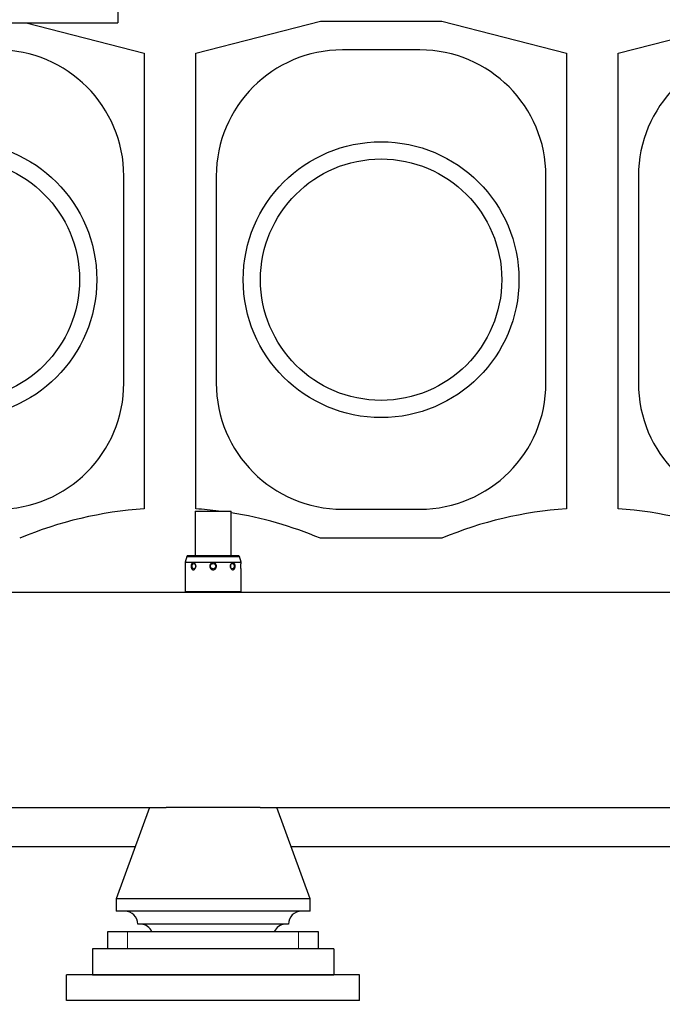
# Model space of a CAD drawing. Header units: inches. Extents: x 0 to 20790, y -12 to 14700.
# Tile 378 of 441: x 15259 to 16005, y 9566 to 10708. Entities that reach past the tile are written whole.
import ezdxf

# ---------------------------------------------------------------- set-up
doc = ezdxf.new("R2010")
doc.units = ezdxf.units.IN
doc.layers.add('1', color=7, linetype='Continuous', true_color=0xffffff)
doc.layers.add('254', color=7, linetype='Continuous', true_color=0xffffff)
doc.styles.add('latin_extended', font='simplex.shx')
doc.dimstyles.get("Standard").update_dxf_attribs({"dimtxt": 0.18, "dimasz": 0.18, "dimexe": 0.18, "dimexo": 0.0625, "dimgap": 0.09, "dimtad": 0, "dimtih": 1, "dimtoh": 1, "dimdec": 4, "dimzin": 0, "dimdsep": 46, "dimtxsty": 'Standard', "dimcen": 0.09, "dimadec": 0, "dimazin": 0, "dimtfac": 1, "dimtdec": 4, "dimtofl": 0, "dimtmove": 0, "dimatfit": 3, "dimfxl": 1, "dimtolj": 1, "dimtzin": 0, "dimarcsym": 0})

# ---------------------------------------------------------------- blocks, each defined once
blk = doc.blocks.new('_U1')
at = {"layer": '254', "color": 3, "linetype": 'Continuous', "lineweight": 13, "transparency": 16777216}
for p, q in [((14453.8, 10349), (14453.8, 8475.9)), ((19103.8, 9883.9), (19103.8, 8475.9)), ((14576.3, 8510.9), (18981.3, 8510.9))]:
    blk.add_line(p, q, dxfattribs=at)
at = {"layer": '254', "color": 3, "transparency": 16777216}
for points in [[(14576.3, 8531.4), (14576.3, 8490.5), (14453.8, 8510.9)], [(18981.3, 8490.5), (18981.3, 8531.4), (19103.8, 8510.9)]]:
    blk.add_solid(points, dxfattribs=at)
at = {"layer": 'Defpoints', "color": 0, "transparency": 16777216}
for p in [(14453.8, 10384), (19103.8, 9918.9), (19103.8, 8510.9)]:
    blk.add_point(p, dxfattribs=at)
at = {"layer": '254', "color": 2, "lineweight": 13, "transparency": 16777216, "insert": (16563, 8694.7), "char_height": 122.5, "attachment_point": 1, "style": 'latin_extended'}
blk.add_mtext('\\A1;4650', dxfattribs=at)

msp = doc.modelspace()

# ---------------------------------------------------------------- linework, layer by layer
at = {"layer": '1', "color": 2, "linetype": 'Continuous', "lineweight": 25}
for p, q in [((15373.338, 10734.442), (15373.338, 10704.442)), ((14688.338, 10704.442), (15373.338, 10704.442)), ((15266.683, 10704.442), (15403.838, 10668.971)), ((15463.838, 10668.971), (15608.338, 10706.342)), ((15608.338, 10706.342), (15749.338, 10706.342)), ((15749.338, 10706.342), (15893.838, 10668.971)), ((15953.838, 10668.971), (16098.338, 10706.342)), ((15403.838, 10668.971), (15403.838, 10140.471)), ((15463.838, 10140.471), (15463.838, 10668.971)), ((15723.838, 10672.792), (15633.838, 10672.792)), ((15893.838, 10668.971), (15893.838, 10140.471)), ((15953.838, 10140.471), (15953.838, 10668.971)), ((15380.188, 10286.442), (15380.188, 10526.442)), ((15487.488, 10526.442), (15487.488, 10286.442)), ((15870.188, 10286.442), (15870.188, 10526.442)), ((15977.488, 10526.442), (15977.488, 10286.442)), ((15462.838, 10137.942), (15504.838, 10137.942)), ((15462.838, 10137.942), (15462.838, 10085.943)), ((15504.838, 10085.943), (15504.838, 10137.942)), ((15633.838, 10140.092), (15723.838, 10140.092)), ((15749.338, 10106.342), (15608.338, 10106.342)), ((15453.155, 10085.259), (15451.338, 10078.477)), ((15451.338, 10078.477), (15451.338, 10077.998)), ((15451.338, 10078.477), (15516.338, 10078.477)), ((15453.838, 10085.942), (15453.155, 10085.259)), ((15453.155, 10085.259), (15514.521, 10085.259)), ((15513.838, 10085.942), (15453.838, 10085.942)), ((15514.521, 10085.259), (15513.838, 10085.942)), ((15516.338, 10078.477), (15514.521, 10085.259)), ((15516.338, 10078.025), (15516.338, 10078.477)), ((15451.338, 10069.852), (15451.338, 10044.442)), ((15516.338, 10044.442), (15516.338, 10069.894)), ((14453.838, 10043.942), (18263.787, 10043.942)), ((15451.338, 10044.442), (15451.838, 10043.942)), ((15451.338, 10044.442), (15516.338, 10044.442)), ((15515.838, 10043.942), (15516.338, 10044.442)), ((15048.457, 9793.942), (15429.321, 9793.942)), ((15409.838, 9793.942), (15371.338, 9687.942)), ((15538.39, 9793.942), (15429.282, 9793.942)), ((15538.451, 9793.942), (16409.309, 9793.942)), ((15596.338, 9687.942), (15557.838, 9793.942)), ((15084.244, 9748.942), (15393.529, 9748.942)), ((15574.242, 9748.942), (16373.524, 9748.942)), ((15371.338, 9687.942), (15371.338, 9673.709)), ((15596.338, 9687.942), (15371.338, 9687.942)), ((15596.338, 9673.709), (15596.338, 9687.942)), ((15596.338, 9673.709), (15371.338, 9673.709)), ((15571.338, 9658.709), (15396.338, 9658.709)), ((15361.338, 9649.942), (15361.338, 9629.942)), ((15384.645, 9649.942), (15361.338, 9649.942)), ((15583.032, 9649.942), (15384.645, 9649.942)), ((15606.338, 9649.942), (15583.032, 9649.942)), ((15606.338, 9629.942), (15606.338, 9649.942)), ((15623.838, 9629.942), (15343.838, 9629.942)), ((15343.838, 9629.942), (15343.838, 9599.942)), ((15623.838, 9629.942), (15623.838, 9599.942)), ((15653.838, 9599.942), (15313.838, 9599.942)), ((15313.838, 9569.942), (15313.838, 9599.942)), ((15343.838, 9599.942), (15623.838, 9599.942)), ((15653.838, 9569.942), (15653.838, 9599.942)), ((15653.838, 9569.942), (15313.838, 9569.942))]:
    msp.add_line(p, q, dxfattribs=at)
at = {"layer": '1', "color": 110, "linetype": 'Continuous', "lineweight": 13}
for p, q in [((15384.645, 9629.942), (15384.645, 9649.942)), ((15583.032, 9629.942), (15583.032, 9649.942))]:
    msp.add_line(p, q, dxfattribs=at)
at = {"layer": '1', "color": 2, "linetype": 'Continuous', "lineweight": 25}
for centre, radius in [((15188.838, 10406.342), 160), ((15678.838, 10406.342), 160), ((15188.838, 10406.342), 140), ((15678.838, 10406.342), 140), ((15483.838, 10073.942), 3.1)]:
    msp.add_circle(centre, radius, dxfattribs=at)
for centre, radius, start, end in [((15233.838, 10526.442), 146.35, 0, 90), ((15633.838, 10526.442), 146.35, 90, 180), ((15723.838, 10526.442), 146.35, 0, 90), ((16123.838, 10526.442), 146.35, 90, 180), ((15233.838, 10286.442), 146.35, 270, 0), ((15633.838, 10286.442), 146.35, 180, 270), ((15723.838, 10286.442), 146.35, 270, 0), ((16123.838, 10286.442), 146.35, 180, 270), ((15433.611, 9691.457), 450, 93.793584, 112.78494), ((15434.065, 9691.457), 450, 82.833077, 86.206416), ((15434.065, 9691.457), 450, 67.21506, 80.951152), ((15923.611, 9691.457), 450, 93.793584, 112.78494), ((15924.065, 9691.457), 450, 67.21506, 86.206416), ((15381.338, 9658.709), 15, 0, 90), ((15586.338, 9658.709), 15, 90, 180), ((15399.174, 9643.755), 15, 24.359101, 85.546788), ((15568.503, 9643.755), 15, 94.453212, 155.640899)]:
    msp.add_arc(centre, radius, start, end, dxfattribs=at)
for centre, major_axis in [((15461.565, 10073.942), (0, -3.1)), ((15506.112, 10073.942), (0, 3.1))]:
    msp.add_ellipse(centre, major_axis=major_axis, ratio=0.70710678, dxfattribs=at)
for points, knots in [([(15451.338, 10078.042), (15451.338, 10078.042), (15451.339, 10078.039), (15451.339, 10078.033), (15451.34, 10078.03), (15451.34, 10078.025), (15451.341, 10078.021), (15451.342, 10078.01), (15451.343, 10078.001), (15451.347, 10077.968), (15451.353, 10077.911), (15451.362, 10077.827), (15451.368, 10077.766), (15451.37, 10077.754), (15451.372, 10077.728), (15451.374, 10077.714), (15451.378, 10077.673), (15451.381, 10077.644), (15451.39, 10077.553), (15451.397, 10077.486), (15451.41, 10077.342), (15451.417, 10077.265), (15451.428, 10077.141), (15451.432, 10077.098), (15451.438, 10077.031), (15451.44, 10077.009), (15451.444, 10076.964), (15451.453, 10076.849), (15451.462, 10076.728), (15451.477, 10076.528), (15451.485, 10076.423), (15451.495, 10076.261), (15451.5, 10076.179), (15451.506, 10076.094), (15451.509, 10076.037), (15451.51, 10076.008), (15451.519, 10075.864), (15451.525, 10075.746), (15451.536, 10075.507), (15451.546, 10075.264), (15451.554, 10075.012), (15451.558, 10074.852), (15451.559, 10074.82), (15451.56, 10074.756), (15451.561, 10074.724), (15451.563, 10074.627), (15451.564, 10074.562), (15451.567, 10074.367), (15451.57, 10074.108), (15451.57, 10073.848), (15451.568, 10073.588), (15451.566, 10073.458), (15451.564, 10073.296), (15451.563, 10073.263), (15451.562, 10073.198), (15451.56, 10073.102), (15451.557, 10073.006), (15451.552, 10072.816), (15451.544, 10072.566), (15451.534, 10072.324), (15451.525, 10072.146), (15451.522, 10072.086), (15451.516, 10071.969), (15451.513, 10071.911), (15451.503, 10071.739), (15451.489, 10071.518), (15451.474, 10071.313), (15451.459, 10071.114), (15451.452, 10071.019), (15451.442, 10070.905), (15451.44, 10070.882), (15451.437, 10070.838), (15451.435, 10070.816), (15451.429, 10070.75), (15451.425, 10070.708), (15451.414, 10070.586), (15451.4, 10070.434), (15451.387, 10070.305), (15451.379, 10070.217), (15451.374, 10070.174), (15451.37, 10070.136), (15451.368, 10070.11), (15451.366, 10070.098), (15451.36, 10070.039), (15451.351, 10069.959), (15451.345, 10069.905), (15451.341, 10069.865), (15451.34, 10069.852), (15451.339, 10069.843), (15451.338, 10069.842), (15451.338, 10069.842)], [0, 0, 0, 0, 0.01759375, 0.01759375, 0.02540625, 0.02540625, 0.03321875, 0.03321875, 0.04884375, 0.04884375, 0.08009375, 0.11134375, 0.11134375, 0.11915625, 0.11915625, 0.12696875, 0.12696875, 0.14259375, 0.14259375, 0.17384375, 0.17384375, 0.20509375, 0.20509375, 0.22071875, 0.22071875, 0.22853125, 0.22853125, 0.23634375, 0.26759375, 0.26759375, 0.29884375, 0.29884375, 0.31446875, 0.32228125, 0.32228125, 0.33009375, 0.33009375, 0.36134375, 0.36134375, 0.39259375, 0.42384375, 0.42384375, 0.43165625, 0.43165625, 0.43946875, 0.43946875, 0.45509375, 0.45509375, 0.48634375, 0.51759375, 0.51759375, 0.54884375, 0.54884375, 0.55665625, 0.55665625, 0.56446875, 0.58009375, 0.58009375, 0.61134375, 0.64259375, 0.64259375, 0.65821875, 0.65821875, 0.67384375, 0.67384375, 0.70509375, 0.73634375, 0.73634375, 0.76759375, 0.76759375, 0.77540625, 0.77540625, 0.78321875, 0.78321875, 0.79884375, 0.79884375, 0.83009375, 0.86134375, 0.86134375, 0.87696875, 0.88478125, 0.88478125, 0.89259375, 0.89259375, 0.92384375, 0.95509375, 0.95509375, 0.98634375, 0.98634375, 1, 1, 1, 1]), ([(15459.267, 10070.673), (15459.199, 10070.755), (15459.136, 10070.842), (15459.015, 10071.024), (15458.901, 10071.215), (15458.799, 10071.423), (15458.74, 10071.559), (15458.728, 10071.586), (15458.706, 10071.641), (15458.672, 10071.724), (15458.641, 10071.808), (15458.581, 10071.979), (15458.508, 10072.211), (15458.449, 10072.454), (15458.41, 10072.64), (15458.398, 10072.703), (15458.376, 10072.829), (15458.365, 10072.893), (15458.337, 10073.084), (15458.308, 10073.34), (15458.285, 10073.727), (15458.284, 10073.989), (15458.288, 10074.153), (15458.289, 10074.186), (15458.292, 10074.251), (15458.297, 10074.349), (15458.303, 10074.447), (15458.319, 10074.64), (15458.348, 10074.896), (15458.391, 10075.146), (15458.428, 10075.332), (15458.449, 10075.424), (15458.471, 10075.516), (15458.486, 10075.577), (15458.494, 10075.607), (15458.535, 10075.758), (15458.607, 10075.992), (15458.693, 10076.214), (15458.785, 10076.429), (15458.835, 10076.533), (15458.915, 10076.684), (15458.942, 10076.734), (15458.999, 10076.831), (15459.029, 10076.878), (15459.119, 10077.017), (15459.244, 10077.191), (15459.381, 10077.345), (15459.524, 10077.488), (15459.599, 10077.555), (15459.697, 10077.631), (15459.716, 10077.646), (15459.756, 10077.675), (15459.816, 10077.717), (15459.876, 10077.756), (15459.999, 10077.828), (15460.083, 10077.87), (15460.254, 10077.94), (15460.341, 10077.969), (15460.453, 10077.996), (15460.476, 10078.001), (15460.521, 10078.01), (15460.544, 10078.014), (15460.612, 10078.025), (15460.658, 10078.031), (15460.796, 10078.043), (15460.98, 10078.044), (15461.165, 10078.018), (15461.304, 10077.988), (15461.35, 10077.976), (15461.42, 10077.956), (15461.443, 10077.949), (15461.49, 10077.933), (15461.605, 10077.893), (15461.719, 10077.843), (15461.897, 10077.749), (15461.985, 10077.696), (15462.115, 10077.607), (15462.157, 10077.576), (15462.242, 10077.511), (15462.284, 10077.476), (15462.409, 10077.37), (15462.488, 10077.293), (15462.642, 10077.131), (15462.716, 10077.044), (15462.823, 10076.908), (15462.857, 10076.861), (15462.926, 10076.765), (15462.959, 10076.716), (15463.057, 10076.565), (15463.118, 10076.461), (15463.232, 10076.247), (15463.339, 10076.026), (15463.429, 10075.793), (15463.481, 10075.643), (15463.491, 10075.613), (15463.511, 10075.552), (15463.52, 10075.522), (15463.548, 10075.43), (15463.566, 10075.368), (15463.614, 10075.183), (15463.67, 10074.932), (15463.708, 10074.677), (15463.73, 10074.483), (15463.739, 10074.386), (15463.746, 10074.288), (15463.749, 10074.223), (15463.751, 10074.19), (15463.757, 10074.026), (15463.758, 10073.764), (15463.732, 10073.376), (15463.696, 10073.12), (15463.662, 10072.929), (15463.649, 10072.866), (15463.629, 10072.771), (15463.622, 10072.739), (15463.607, 10072.676), (15463.569, 10072.519), (15463.488, 10072.245), (15463.399, 10072.012), (15463.303, 10071.784), (15463.25, 10071.673), (15463.179, 10071.537), (15463.165, 10071.51), (15463.135, 10071.456), (15463.12, 10071.43), (15463.075, 10071.351), (15463.044, 10071.3), (15462.948, 10071.149), (15462.814, 10070.956), (15462.668, 10070.782), (15462.554, 10070.659), (15462.496, 10070.599), (15462.435, 10070.541), (15462.395, 10070.504), (15462.375, 10070.485), (15462.272, 10070.394), (15462.103, 10070.261), (15461.929, 10070.153), (15461.752, 10070.056), (15461.661, 10070.014), (15461.547, 10069.97), (15461.523, 10069.962), (15461.477, 10069.945), (15461.454, 10069.938), (15461.384, 10069.916), (15461.338, 10069.904), (15461.199, 10069.871), (15461.013, 10069.841), (15460.829, 10069.839), (15460.692, 10069.849), (15460.646, 10069.853), (15460.577, 10069.863), (15460.554, 10069.867), (15460.509, 10069.875), (15460.486, 10069.88), (15460.374, 10069.905), (15460.286, 10069.932), (15460.113, 10069.999), (15460.029, 10070.04), (15459.905, 10070.11), (15459.864, 10070.135), (15459.783, 10070.188), (15459.743, 10070.217), (15459.625, 10070.306), (15459.55, 10070.372), (15459.441, 10070.478), (15459.405, 10070.515), (15459.335, 10070.592), (15459.3, 10070.632), (15459.267, 10070.673)], [0, 0, 0, 0, 0.015625, 0.015625, 0.03125, 0.046875, 0.046875, 0.05078125, 0.05078125, 0.0546875, 0.0625, 0.0625, 0.078125, 0.09375, 0.09375, 0.1015625, 0.1015625, 0.109375, 0.109375, 0.125, 0.140625, 0.15625, 0.15625, 0.16015625, 0.16015625, 0.1640625, 0.171875, 0.171875, 0.1875, 0.203125, 0.203125, 0.2109375, 0.21484375, 0.21484375, 0.21875, 0.21875, 0.234375, 0.25, 0.25, 0.265625, 0.265625, 0.2734375, 0.2734375, 0.28125, 0.28125, 0.296875, 0.3125, 0.3125, 0.328125, 0.328125, 0.33203125, 0.33203125, 0.3359375, 0.34375, 0.34375, 0.359375, 0.359375, 0.375, 0.375, 0.37890625, 0.37890625, 0.3828125, 0.3828125, 0.390625, 0.390625, 0.40625, 0.421875, 0.421875, 0.4296875, 0.4296875, 0.43359375, 0.43359375, 0.4375, 0.453125, 0.453125, 0.46875, 0.46875, 0.4765625, 0.4765625, 0.484375, 0.484375, 0.5, 0.5, 0.515625, 0.515625, 0.5234375, 0.5234375, 0.53125, 0.53125, 0.546875, 0.546875, 0.5625, 0.578125, 0.578125, 0.58203125, 0.58203125, 0.5859375, 0.5859375, 0.59375, 0.59375, 0.609375, 0.625, 0.625, 0.6328125, 0.63671875, 0.63671875, 0.640625, 0.640625, 0.65625, 0.671875, 0.6875, 0.6875, 0.6953125, 0.6953125, 0.69921875, 0.69921875, 0.703125, 0.71875, 0.734375, 0.734375, 0.75, 0.75, 0.75390625, 0.75390625, 0.7578125, 0.7578125, 0.765625, 0.765625, 0.78125, 0.796875, 0.796875, 0.8046875, 0.80859375, 0.80859375, 0.8125, 0.8125, 0.828125, 0.84375, 0.84375, 0.859375, 0.859375, 0.86328125, 0.86328125, 0.8671875, 0.8671875, 0.875, 0.875, 0.890625, 0.90625, 0.90625, 0.9140625, 0.9140625, 0.91796875, 0.91796875, 0.921875, 0.921875, 0.9375, 0.9375, 0.953125, 0.953125, 0.9609375, 0.9609375, 0.96875, 0.96875, 0.984375, 0.984375, 0.9921875, 0.9921875, 1, 1, 1, 1]), ([(15482.605, 10070.056), (15482.481, 10070.1), (15482.36, 10070.151), (15482.126, 10070.264), (15481.898, 10070.388), (15481.682, 10070.536), (15481.552, 10070.636), (15481.526, 10070.656), (15481.475, 10070.697), (15481.399, 10070.76), (15481.326, 10070.825), (15481.184, 10070.958), (15481.003, 10071.145), (15480.841, 10071.348), (15480.745, 10071.481), (15480.726, 10071.508), (15480.689, 10071.562), (15480.671, 10071.589), (15480.617, 10071.672), (15480.583, 10071.727), (15480.484, 10071.896), (15480.364, 10072.126), (15480.265, 10072.367), (15480.199, 10072.551), (15480.168, 10072.644), (15480.14, 10072.738), (15480.122, 10072.801), (15480.114, 10072.833), (15480.073, 10072.992), (15480.046, 10073.12), (15480.005, 10073.376), (15479.975, 10073.634), (15479.968, 10073.895), (15479.971, 10074.058), (15479.972, 10074.091), (15479.975, 10074.157), (15479.976, 10074.189), (15479.983, 10074.288), (15479.989, 10074.353), (15480.01, 10074.548), (15480.05, 10074.805), (15480.114, 10075.057), (15480.188, 10075.305), (15480.231, 10075.429), (15480.293, 10075.581), (15480.305, 10075.611), (15480.331, 10075.671), (15480.371, 10075.761), (15480.414, 10075.849), (15480.504, 10076.023), (15480.633, 10076.247), (15480.783, 10076.459), (15480.904, 10076.612), (15480.966, 10076.687), (15481.031, 10076.761), (15481.075, 10076.81), (15481.098, 10076.834), (15481.211, 10076.952), (15481.4, 10077.131), (15481.604, 10077.29), (15481.817, 10077.439), (15481.927, 10077.508), (15482.07, 10077.587), (15482.099, 10077.603), (15482.157, 10077.633), (15482.186, 10077.648), (15482.275, 10077.692), (15482.334, 10077.719), (15482.514, 10077.796), (15482.758, 10077.885), (15483.01, 10077.949), (15483.202, 10077.986), (15483.266, 10077.997), (15483.363, 10078.011), (15483.396, 10078.015), (15483.461, 10078.022), (15483.494, 10078.025), (15483.658, 10078.039), (15483.788, 10078.044), (15484.048, 10078.038), (15484.178, 10078.028), (15484.371, 10078.003), (15484.468, 10077.988), (15484.565, 10077.969), (15484.629, 10077.955), (15484.661, 10077.948), (15484.821, 10077.909), (15484.946, 10077.872), (15485.191, 10077.784), (15485.431, 10077.684), (15485.661, 10077.56), (15485.801, 10077.474), (15485.829, 10077.456), (15485.884, 10077.421), (15485.966, 10077.366), (15486.045, 10077.309), (15486.2, 10077.19), (15486.398, 10077.022), (15486.58, 10076.836), (15486.688, 10076.713), (15486.71, 10076.688), (15486.752, 10076.637), (15486.773, 10076.612), (15486.834, 10076.535), (15486.873, 10076.483), (15486.988, 10076.324), (15487.13, 10076.107), (15487.251, 10075.876), (15487.333, 10075.699), (15487.36, 10075.639), (15487.397, 10075.548), (15487.409, 10075.518), (15487.433, 10075.456), (15487.444, 10075.426), (15487.5, 10075.271), (15487.538, 10075.147), (15487.603, 10074.895), (15487.656, 10074.641), (15487.687, 10074.382), (15487.701, 10074.185), (15487.704, 10074.12), (15487.708, 10073.988), (15487.708, 10073.923), (15487.704, 10073.727), (15487.687, 10073.468), (15487.647, 10073.211), (15487.608, 10073.02), (15487.587, 10072.924), (15487.562, 10072.829), (15487.545, 10072.766), (15487.535, 10072.734), (15487.488, 10072.577), (15487.402, 10072.331), (15487.24, 10071.977), (15487.11, 10071.752), (15487.005, 10071.587), (15486.968, 10071.533), (15486.911, 10071.453), (15486.892, 10071.426), (15486.853, 10071.373), (15486.833, 10071.347), (15486.732, 10071.219), (15486.562, 10071.022), (15486.374, 10070.844), (15486.177, 10070.675), (15486.075, 10070.595), (15485.914, 10070.482), (15485.859, 10070.446), (15485.748, 10070.376), (15485.691, 10070.343), (15485.521, 10070.248), (15485.404, 10070.191), (15485.166, 10070.089), (15485.044, 10070.044), (15484.857, 10069.986), (15484.794, 10069.968), (15484.699, 10069.944), (15484.667, 10069.937), (15484.602, 10069.922), (15484.57, 10069.916), (15484.409, 10069.884), (15484.151, 10069.848), (15483.891, 10069.84), (15483.696, 10069.844), (15483.598, 10069.848), (15483.5, 10069.857), (15483.435, 10069.864), (15483.402, 10069.868), (15483.239, 10069.889), (15483.11, 10069.913), (15482.919, 10069.959), (15482.855, 10069.976), (15482.73, 10070.013), (15482.667, 10070.034), (15482.605, 10070.056)], [0, 0, 0, 0, 0.015625, 0.015625, 0.03125, 0.046875, 0.046875, 0.05078125, 0.05078125, 0.0546875, 0.0625, 0.0625, 0.078125, 0.09375, 0.09375, 0.09765625, 0.09765625, 0.1015625, 0.1015625, 0.109375, 0.109375, 0.125, 0.140625, 0.140625, 0.1484375, 0.15234375, 0.15234375, 0.15625, 0.15625, 0.171875, 0.171875, 0.1875, 0.203125, 0.203125, 0.20703125, 0.20703125, 0.2109375, 0.2109375, 0.21875, 0.21875, 0.234375, 0.25, 0.25, 0.265625, 0.265625, 0.26953125, 0.26953125, 0.2734375, 0.28125, 0.28125, 0.296875, 0.3125, 0.3125, 0.3203125, 0.32421875, 0.32421875, 0.328125, 0.328125, 0.34375, 0.359375, 0.359375, 0.375, 0.375, 0.37890625, 0.37890625, 0.3828125, 0.3828125, 0.390625, 0.390625, 0.40625, 0.421875, 0.421875, 0.4296875, 0.4296875, 0.43359375, 0.43359375, 0.4375, 0.4375, 0.453125, 0.453125, 0.46875, 0.46875, 0.4765625, 0.48046875, 0.48046875, 0.484375, 0.484375, 0.5, 0.5, 0.515625, 0.53125, 0.53125, 0.53515625, 0.53515625, 0.5390625, 0.546875, 0.546875, 0.5625, 0.578125, 0.578125, 0.58203125, 0.58203125, 0.5859375, 0.5859375, 0.59375, 0.59375, 0.609375, 0.625, 0.625, 0.6328125, 0.6328125, 0.63671875, 0.63671875, 0.640625, 0.640625, 0.65625, 0.65625, 0.671875, 0.6875, 0.6875, 0.6953125, 0.6953125, 0.703125, 0.703125, 0.71875, 0.734375, 0.734375, 0.7421875, 0.74609375, 0.74609375, 0.75, 0.75, 0.765625, 0.78125, 0.796875, 0.796875, 0.8046875, 0.8046875, 0.80859375, 0.80859375, 0.8125, 0.8125, 0.828125, 0.84375, 0.84375, 0.859375, 0.859375, 0.8671875, 0.8671875, 0.875, 0.875, 0.890625, 0.890625, 0.90625, 0.90625, 0.9140625, 0.9140625, 0.91796875, 0.91796875, 0.921875, 0.921875, 0.9375, 0.953125, 0.953125, 0.9609375, 0.96484375, 0.96484375, 0.96875, 0.96875, 0.984375, 0.984375, 0.9921875, 0.9921875, 1, 1, 1, 1]), ([(15506.903, 10069.843), (15506.81, 10069.839), (15506.717, 10069.842), (15506.532, 10069.862), (15506.347, 10069.895), (15506.163, 10069.956), (15506.048, 10070.003), (15506.025, 10070.013), (15505.979, 10070.033), (15505.911, 10070.065), (15505.844, 10070.1), (15505.711, 10070.175), (15505.537, 10070.287), (15505.37, 10070.423), (15505.248, 10070.534), (15505.208, 10070.573), (15505.129, 10070.652), (15505.09, 10070.693), (15504.977, 10070.819), (15504.832, 10070.997), (15504.7, 10071.192), (15504.605, 10071.345), (15504.575, 10071.397), (15504.515, 10071.504), (15504.486, 10071.558), (15504.403, 10071.722), (15504.352, 10071.834), (15504.257, 10072.064), (15504.214, 10072.181), (15504.156, 10072.362), (15504.128, 10072.453), (15504.103, 10072.546), (15504.087, 10072.608), (15504.079, 10072.639), (15504.041, 10072.796), (15504.015, 10072.923), (15503.972, 10073.178), (15503.939, 10073.434), (15503.924, 10073.693), (15503.92, 10073.889), (15503.92, 10073.955), (15503.921, 10074.054), (15503.922, 10074.087), (15503.924, 10074.152), (15503.931, 10074.316), (15503.956, 10074.607), (15503.997, 10074.861), (15504.046, 10075.113), (15504.076, 10075.238), (15504.127, 10075.424), (15504.145, 10075.485), (15504.183, 10075.607), (15504.204, 10075.667), (15504.267, 10075.845), (15504.36, 10076.075), (15504.468, 10076.294), (15504.556, 10076.453), (15504.601, 10076.531), (15504.648, 10076.608), (15504.68, 10076.658), (15504.696, 10076.684), (15504.779, 10076.808), (15504.917, 10076.997), (15505.066, 10077.166), (15505.221, 10077.325), (15505.301, 10077.399), (15505.425, 10077.504), (15505.467, 10077.537), (15505.532, 10077.585), (15505.553, 10077.601), (15505.597, 10077.631), (15505.618, 10077.646), (15505.727, 10077.718), (15505.904, 10077.821), (15506.085, 10077.898), (15506.222, 10077.945), (15506.268, 10077.96), (15506.338, 10077.979), (15506.361, 10077.985), (15506.408, 10077.996), (15506.431, 10078.001), (15506.548, 10078.024), (15506.641, 10078.035), (15506.826, 10078.044), (15506.917, 10078.041), (15507.099, 10078.022), (15507.189, 10078.006), (15507.302, 10077.976), (15507.324, 10077.97), (15507.368, 10077.956), (15507.435, 10077.934), (15507.5, 10077.909), (15507.628, 10077.854), (15507.795, 10077.767), (15507.953, 10077.654), (15508.069, 10077.561), (15508.107, 10077.528), (15508.181, 10077.459), (15508.217, 10077.424), (15508.324, 10077.313), (15508.46, 10077.156), (15508.584, 10076.979), (15508.658, 10076.862), (15508.673, 10076.838), (15508.702, 10076.79), (15508.716, 10076.765), (15508.758, 10076.692), (15508.785, 10076.641), (15508.864, 10076.488), (15508.912, 10076.383), (15509.003, 10076.166), (15509.045, 10076.054), (15509.103, 10075.881), (15509.13, 10075.793), (15509.156, 10075.703), (15509.173, 10075.643), (15509.181, 10075.613), (15509.22, 10075.462), (15509.248, 10075.339), (15509.296, 10075.09), (15509.337, 10074.839), (15509.363, 10074.582), (15509.375, 10074.419), (15509.377, 10074.386), (15509.381, 10074.321), (15509.383, 10074.288), (15509.388, 10074.19), (15509.39, 10074.124), (15509.393, 10073.929), (15509.39, 10073.669), (15509.373, 10073.41), (15509.348, 10073.153), (15509.332, 10073.025), (15509.307, 10072.865), (15509.302, 10072.834), (15509.291, 10072.77), (15509.274, 10072.676), (15509.255, 10072.583), (15509.215, 10072.399), (15509.154, 10072.158), (15509.079, 10071.927), (15509.017, 10071.757), (15508.996, 10071.702), (15508.951, 10071.591), (15508.927, 10071.536), (15508.855, 10071.376), (15508.752, 10071.171), (15508.636, 10070.983), (15508.514, 10070.805), (15508.45, 10070.72), (15508.365, 10070.619), (15508.348, 10070.599), (15508.313, 10070.56), (15508.296, 10070.541), (15508.242, 10070.484), (15508.206, 10070.448), (15508.096, 10070.344), (15507.945, 10070.218), (15507.784, 10070.115), (15507.659, 10070.047), (15507.617, 10070.026), (15507.553, 10069.997), (15507.532, 10069.988), (15507.488, 10069.97), (15507.466, 10069.961), (15507.357, 10069.921), (15507.268, 10069.896), (15507.132, 10069.868), (15507.087, 10069.861), (15506.995, 10069.85), (15506.949, 10069.846), (15506.903, 10069.843)], [0, 0, 0, 0, 0.015625, 0.015625, 0.03125, 0.046875, 0.046875, 0.05078125, 0.05078125, 0.0546875, 0.0625, 0.0625, 0.078125, 0.09375, 0.09375, 0.1015625, 0.1015625, 0.109375, 0.109375, 0.125, 0.140625, 0.140625, 0.1484375, 0.1484375, 0.15625, 0.15625, 0.171875, 0.171875, 0.1875, 0.1875, 0.1953125, 0.19921875, 0.19921875, 0.203125, 0.203125, 0.21875, 0.21875, 0.234375, 0.25, 0.25, 0.2578125, 0.2578125, 0.26171875, 0.26171875, 0.265625, 0.28125, 0.296875, 0.296875, 0.3125, 0.3125, 0.3203125, 0.3203125, 0.328125, 0.328125, 0.34375, 0.359375, 0.359375, 0.3671875, 0.37109375, 0.37109375, 0.375, 0.375, 0.390625, 0.40625, 0.40625, 0.421875, 0.421875, 0.4296875, 0.4296875, 0.43359375, 0.43359375, 0.4375, 0.4375, 0.453125, 0.46875, 0.46875, 0.4765625, 0.4765625, 0.48046875, 0.48046875, 0.484375, 0.484375, 0.5, 0.5, 0.515625, 0.515625, 0.53125, 0.53125, 0.53515625, 0.53515625, 0.5390625, 0.546875, 0.546875, 0.5625, 0.578125, 0.578125, 0.5859375, 0.5859375, 0.59375, 0.59375, 0.609375, 0.625, 0.625, 0.62890625, 0.62890625, 0.6328125, 0.6328125, 0.640625, 0.640625, 0.65625, 0.65625, 0.671875, 0.671875, 0.6796875, 0.68359375, 0.68359375, 0.6875, 0.6875, 0.703125, 0.703125, 0.71875, 0.734375, 0.734375, 0.73828125, 0.73828125, 0.7421875, 0.7421875, 0.75, 0.75, 0.765625, 0.78125, 0.78125, 0.796875, 0.796875, 0.80078125, 0.80078125, 0.8046875, 0.8125, 0.8125, 0.828125, 0.84375, 0.84375, 0.8515625, 0.8515625, 0.859375, 0.859375, 0.875, 0.890625, 0.890625, 0.90625, 0.90625, 0.91015625, 0.91015625, 0.9140625, 0.9140625, 0.921875, 0.921875, 0.9375, 0.953125, 0.953125, 0.9609375, 0.9609375, 0.96484375, 0.96484375, 0.96875, 0.96875, 0.984375, 0.984375, 0.9921875, 0.9921875, 1, 1, 1, 1]), ([(15516.338, 10069.842), (15516.338, 10069.842), (15516.338, 10069.845), (15516.337, 10069.855), (15516.336, 10069.861), (15516.335, 10069.873), (15516.334, 10069.878), (15516.333, 10069.888), (15516.333, 10069.893), (15516.329, 10069.922), (15516.326, 10069.952), (15516.318, 10070.025), (15516.314, 10070.068), (15516.306, 10070.142), (15516.303, 10070.168), (15516.297, 10070.224), (15516.294, 10070.254), (15516.285, 10070.347), (15516.278, 10070.415), (15516.265, 10070.56), (15516.257, 10070.639), (15516.246, 10070.764), (15516.241, 10070.828), (15516.235, 10070.896), (15516.231, 10070.941), (15516.229, 10070.965), (15516.22, 10071.082), (15516.212, 10071.179), (15516.198, 10071.382), (15516.183, 10071.592), (15516.17, 10071.816), (15516.16, 10071.989), (15516.157, 10072.048), (15516.151, 10072.166), (15516.148, 10072.226), (15516.14, 10072.407), (15516.13, 10072.651), (15516.122, 10072.902), (15516.117, 10073.093), (15516.115, 10073.19), (15516.113, 10073.287), (15516.112, 10073.352), (15516.112, 10073.384), (15516.109, 10073.547), (15516.108, 10073.677), (15516.107, 10073.937), (15516.107, 10074.197), (15516.111, 10074.456), (15516.114, 10074.65), (15516.115, 10074.714), (15516.118, 10074.844), (15516.12, 10074.907), (15516.126, 10075.098), (15516.134, 10075.347), (15516.145, 10075.588), (15516.156, 10075.825), (15516.162, 10075.941), (15516.171, 10076.084), (15516.172, 10076.112), (15516.176, 10076.168), (15516.181, 10076.252), (15516.186, 10076.333), (15516.197, 10076.493), (15516.212, 10076.698), (15516.227, 10076.886), (15516.238, 10077.022), (15516.244, 10077.088), (15516.249, 10077.151), (15516.253, 10077.193), (15516.255, 10077.214), (15516.264, 10077.315), (15516.278, 10077.466), (15516.291, 10077.593), (15516.303, 10077.709), (15516.308, 10077.761), (15516.314, 10077.819), (15516.315, 10077.83), (15516.318, 10077.851), (15516.319, 10077.861), (15516.322, 10077.891), (15516.324, 10077.909), (15516.329, 10077.958), (15516.335, 10078.009), (15516.337, 10078.034), (15516.338, 10078.041), (15516.338, 10078.042), (15516.338, 10078.042)], [0, 0, 0, 0, 0.02027365, 0.02027365, 0.03589279, 0.03589279, 0.04370236, 0.04370236, 0.05151193, 0.05151193, 0.08275022, 0.08275022, 0.1139885, 0.1139885, 0.12960765, 0.12960765, 0.14522679, 0.14522679, 0.17646508, 0.17646508, 0.20770336, 0.20770336, 0.2233225, 0.23113208, 0.23113208, 0.23894165, 0.23894165, 0.27017993, 0.27017993, 0.30141822, 0.3326565, 0.3326565, 0.34827565, 0.34827565, 0.36389479, 0.36389479, 0.39513308, 0.42637136, 0.42637136, 0.4419905, 0.44980007, 0.44980007, 0.45760965, 0.45760965, 0.48884793, 0.48884793, 0.52008622, 0.5513245, 0.5513245, 0.56694365, 0.56694365, 0.58256279, 0.58256279, 0.61380107, 0.64503936, 0.64503936, 0.67627765, 0.67627765, 0.68408722, 0.68408722, 0.69189679, 0.70751593, 0.70751593, 0.73875422, 0.7699925, 0.7699925, 0.78561165, 0.79342122, 0.79342122, 0.80123079, 0.80123079, 0.83246907, 0.86370736, 0.86370736, 0.89494565, 0.89494565, 0.90275522, 0.90275522, 0.91056479, 0.91056479, 0.92618393, 0.92618393, 0.95742222, 0.9886605, 0.9886605, 1, 1, 1, 1])]:
    msp.add_open_spline(points, degree=3, knots=knots, dxfattribs=at)

# ---------------------------------------------------------------- dimensions: what is measured, and where the dimension line sits
at = {"layer": '254', "color": 2, "linetype": 'Continuous', "lineweight": 13}
dim = msp.add_linear_dim(base=(19103.838, 8510.942), p1=(14453.838, 10383.957), p2=(19103.838, 9918.942), dimstyle='Standard', override={"dimscale": 35, "dimtxt": 3.5, "dimasz": 3.5, "dimexe": 1, "dimexo": 1, "dimgap": 1.75, "dimtad": 1, "dimtih": 1, "dimtoh": 0, "dimdec": 2, "dimlfac": 1, "dimzin": 8, "dimdsep": 46, "dimlunit": 2, "dimtxsty": 'latin_extended', "dimsah": 1, "dimse1": 0, "dimse2": 0, "dimsd1": 0, "dimsd2": 0, "dimclrd": 3, "dimclre": 3, "dimclrt": 2, "dimtol": 0, "dimtm": -0.1, "dimtfac": 0.714286, "dimtdec": 3, "dimtofl": 1, "dimtmove": 0, "dimtzin": 8, "dimlwd": 13, "dimlwe": 13}, dxfattribs=at)
dim.commit()
dim.dimension.update_dxf_attribs({"geometry": '_U1', "text_midpoint": (16778.838, 8510.942), "dimtype": 160})

doc.saveas('drawing.dxf')
